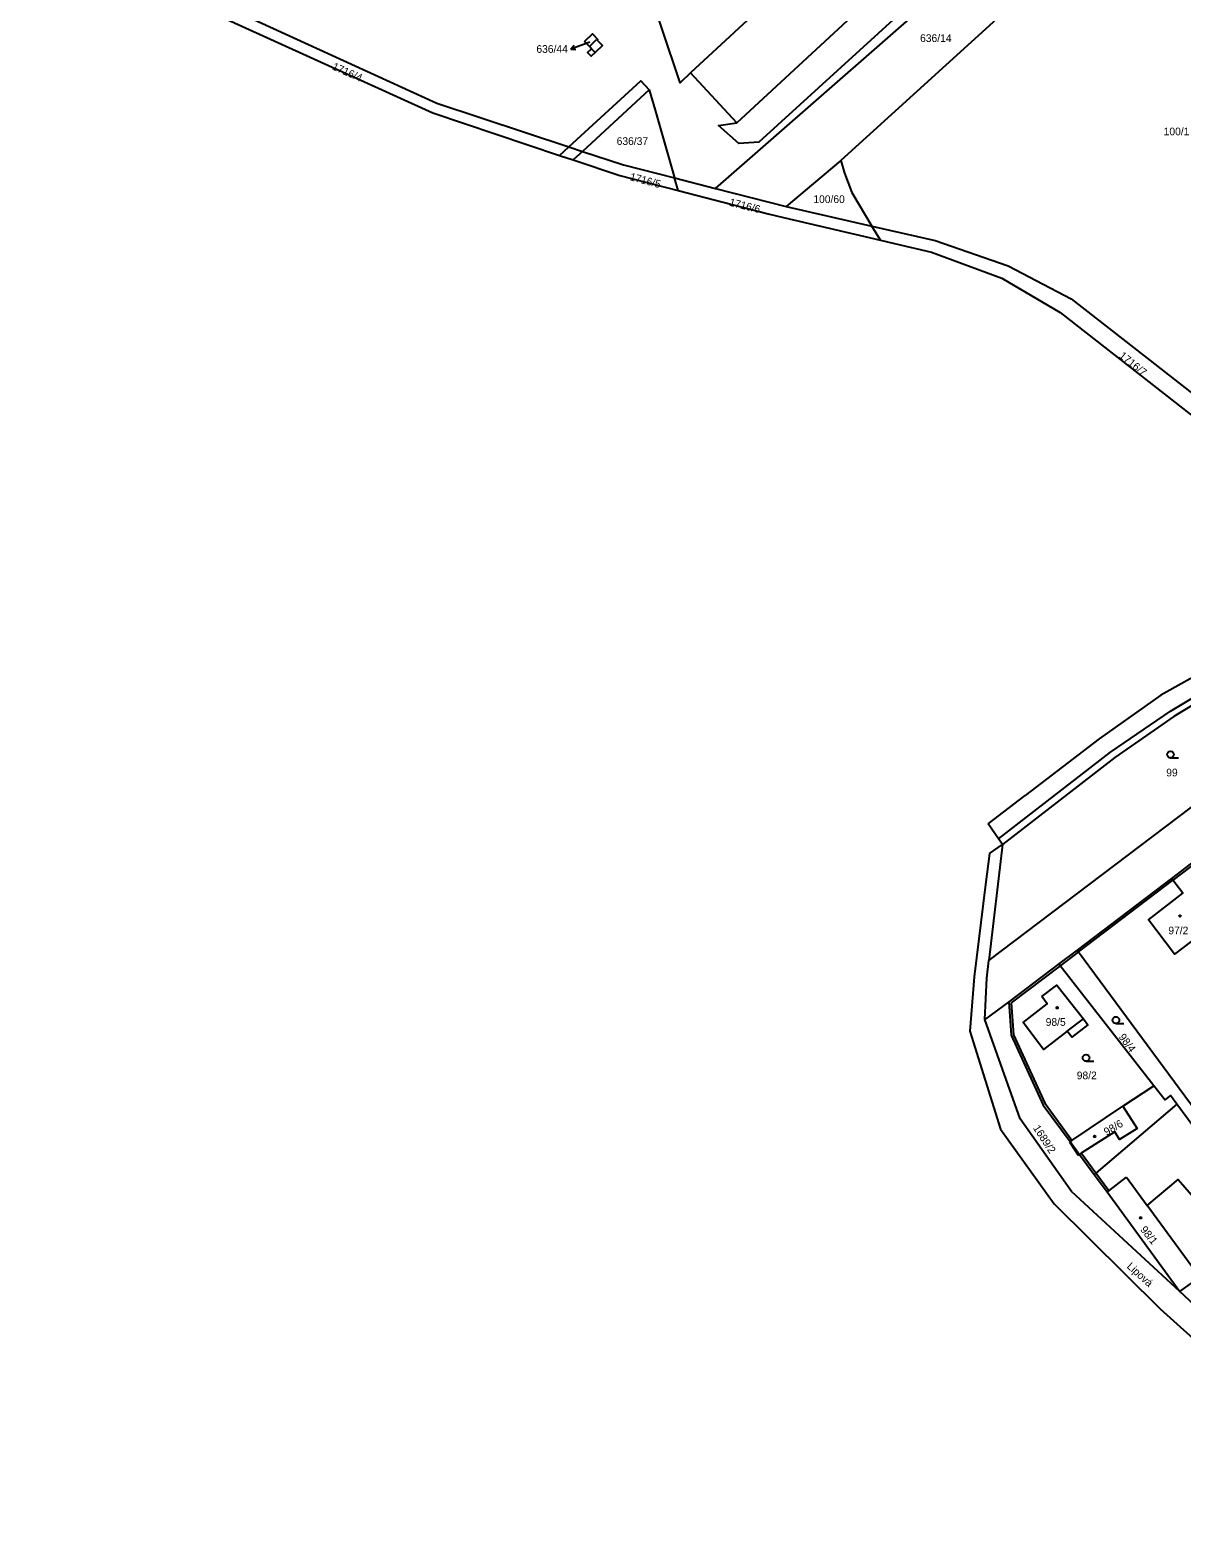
# Model space of a CAD drawing. Extents: x -724107 to -720612, y -1045267 to -1038441.
# Drawn here: x -723660.7 to -723405.8, y -1042848.3 to -1042514.6 of the extents above; entities that cross this region are included whole.
import ezdxf

# ---------------------------------------------------------------- set-up
doc = ezdxf.new("R2010")
doc.units = 0
for name, color, linetype in [('Hranice kat_území', 7, 'Continuous'), ('Hranice parcel', 7, 'Continuous'), ('Parcelní čísla', 7, 'Continuous'), ('Pop  PČ popisy', 7, 'Continuous'), ('Vnitřní kresba', 7, 'Continuous'), ('Značky budov', 7, 'Continuous'), ('Značky kultur', 7, 'Continuous')]:
    doc.layers.add(name, color=color, linetype=linetype)

msp = doc.modelspace()

# ---------------------------------------------------------------- linework, layer by layer
at = {"layer": 'Hranice kat_území'}
for p, q in [((-723472.49, -1042561.06), (-723469.4, -1042561.78)), ((-723432.73, -1042577.07), (-723385.46, -1042614.08)), ((-723448.65, -1042690.24), (-723440.44, -1042683.95)), ((-723448.4, -1042696.8), (-723445.51, -1042694.84)), ((-723448.4, -1042696.8), (-723449.24, -1042703.71))]:
    msp.add_line(p, q, dxfattribs=at)
for points in [[(-723650.79, -1042493.95), (-723623.39, -1042509.37), (-723571.58, -1042532.9), (-723543.49, -1042542.29)], [(-723543.49, -1042542.29), (-723540.48, -1042543.29), (-723530.14, -1042546.75), (-723517.26, -1042550.07)], [(-723517.26, -1042550.07), (-723497.33, -1042555.2), (-723493.94, -1042556.07), (-723472.49, -1042561.06)], [(-723469.4, -1042561.78), (-723461.17, -1042563.68), (-723445.61, -1042569.48), (-723432.73, -1042577.07)], [(-723358.63, -1042643.66), (-723381.85, -1042648.2), (-723393.65, -1042652.38), (-723410.48, -1042661.79), (-723424.09, -1042671.41), (-723440.44, -1042683.95)], [(-723445.51, -1042694.84), (-723446.36, -1042693.6), (-723448.65, -1042690.24)], [(-723449.24, -1042703.71), (-723451.73, -1042724.1), (-723452.71, -1042736.11), (-723445.94, -1042757.86), (-723434.02, -1042774.34)], [(-723434.02, -1042774.34), (-723410.63, -1042797.61), (-723379.85, -1042825.28), (-723352.37, -1042848.3)]]:
    msp.add_lwpolyline(points, dxfattribs=at)
at = {"layer": 'Hranice parcel'}
for p, q in [((-723447.99, -1042462.35), (-723514.52, -1042524.01)), ((-723509, -1042549.62), (-723411.04, -1042463.83)), ((-723426.83, -1042493.94), (-723481.23, -1042543.45)), ((-723504.26, -1042535.08), (-723514.52, -1042524.01)), ((-723543.49, -1042542.29), (-723541.44, -1042540.4)), ((-723481.23, -1042543.45), (-723493.39, -1042553.63)), ((-723517.26, -1042550.07), (-723518.07, -1042547.29)), ((-723518.07, -1042547.29), (-723509, -1042549.62)), ((-723509, -1042549.62), (-723493.39, -1042553.63)), ((-723493.39, -1042553.63), (-723474.38, -1042557.93)), ((-723472.49, -1042561.06), (-723474.38, -1042557.93)), ((-723448.54, -1042720.48), (-723352.85, -1042648.13)), ((-723445.51, -1042694.84), (-723448.54, -1042720.48)), ((-723399.81, -1042696.03), (-723408.1, -1042702.32)), ((-723408.1, -1042702.32), (-723428.99, -1042718.18)), ((-723428.99, -1042718.18), (-723433.04, -1042721.25)), ((-723433.04, -1042721.25), (-723444.07, -1042729.63)), ((-723444.07, -1042729.63), (-723449.39, -1042733.58)), ((-723430.54, -1042760.57), (-723428.45, -1042763.41)), ((-723428.45, -1042763.41), (-723425.17, -1042767.86)), ((-723401.95, -1042797.72), (-723406.27, -1042793.74))]:
    msp.add_line(p, q, dxfattribs=at)
for points in [[(-723504.26, -1042535.08), (-723437.81, -1042473.53), (-723447.99, -1042462.35)], [(-723428.43, -1042474.64), (-723499.41, -1042539.33), (-723503.83, -1042539.67), (-723508.33, -1042535.7), (-723504.26, -1042535.08)], [(-723660.66, -1042482.5), (-723649.22, -1042491.55), (-723622.28, -1042507.08), (-723570.68, -1042530.7), (-723541.44, -1042540.4)], [(-723514.52, -1042524.01), (-723516.82, -1042526.24), (-723524.99, -1042501.77), (-723510.9, -1042502.34)], [(-723538.02, -1042517.06), (-723536.21, -1042515.39), (-723535.04, -1042516.65), (-723535.19, -1042516.79), (-723534.03, -1042518), (-723535.63, -1042519.53), (-723536.5, -1042520.36), (-723537.35, -1042519.55), (-723536.44, -1042518.69), (-723536.91, -1042518.19), (-723538.02, -1042517.06)], [(-723541.44, -1042540.4), (-723525.51, -1042525.76), (-723523.68, -1042527.78), (-723522.35, -1042532.25), (-723518.07, -1042547.29)], [(-723541.44, -1042540.4), (-723538.42, -1042541.4), (-723529.37, -1042544.4), (-723518.07, -1042547.29)], [(-723481.23, -1042543.45), (-723480.48, -1042546.24), (-723478.84, -1042550.51), (-723474.38, -1042557.93)], [(-723474.38, -1042557.93), (-723460.4, -1042561.1), (-723444.26, -1042566.75), (-723430.26, -1042574.04), (-723391.94, -1042604.01)], [(-723357.21, -1042648.47), (-723380.4, -1042652.68), (-723391.61, -1042656.8), (-723407.55, -1042666.53), (-723420.64, -1042675.55), (-723445.51, -1042694.84)], [(-723391.08, -1042724.7), (-723393.9, -1042720.94), (-723399.78, -1042713.28), (-723407.43, -1042719.08), (-723413.21, -1042711.47), (-723405.59, -1042705.63), (-723407.79, -1042702.73), (-723408.1, -1042702.32)], [(-723428.99, -1042718.18), (-723428.67, -1042718.59), (-723388.68, -1042772.74)], [(-723449.39, -1042733.58), (-723448.96, -1042724.38), (-723448.54, -1042720.48)], [(-723406.92, -1042752.27), (-723408.31, -1042750.4), (-723409.6, -1042751.35), (-723412, -1042748.27), (-723432.72, -1042721.66), (-723433.04, -1042721.25)], [(-723436.81, -1042728.45), (-723433.44, -1042725.97), (-723427.59, -1042733.43), (-723426.58, -1042734.77), (-723430.15, -1042737.48), (-723431.15, -1042736.17), (-723436.38, -1042740.2), (-723440.89, -1042734.24), (-723435.63, -1042730.1), (-723436.81, -1042728.45)], [(-723444.07, -1042729.63), (-723443.58, -1042737.02), (-723436.46, -1042752.52), (-723430.54, -1042760.57)], [(-723406.27, -1042793.74), (-723430.21, -1042771.62), (-723441.59, -1042755.55), (-723449.39, -1042733.58)], [(-723430.54, -1042760.57), (-723430.14, -1042760.31), (-723418.83, -1042752.73), (-723415.69, -1042757.66), (-723419.56, -1042760.13), (-723420.63, -1042758.44), (-723428.05, -1042763.15), (-723428.45, -1042763.41)], [(-723406.92, -1042752.27), (-723424.82, -1042767.56), (-723425.17, -1042767.86)], [(-723394.83, -1042768.63), (-723397.57, -1042764.93), (-723400.84, -1042760.5), (-723406.92, -1042752.27)], [(-723425.17, -1042767.86), (-723422.32, -1042771.73), (-723406.27, -1042793.74)], [(-723401.85, -1042790.6), (-723402.17, -1042790.17), (-723413.44, -1042774.73), (-723406.58, -1042769.01), (-723402.22, -1042774.1), (-723394.83, -1042768.63)], [(-723406.27, -1042793.74), (-723403.04, -1042791.45), (-723402.55, -1042791.1), (-723401.85, -1042790.6)]]:
    msp.add_lwpolyline(points, dxfattribs=at)
at = {"layer": 'Pop  PČ popisy'}
for p, q in [((-723538.2, -1042517.72), (-723541.02, -1042518.75)), ((-723541.02, -1042518.75), (-723540.25, -1042517.93)), ((-723541.02, -1042518.75), (-723539.91, -1042518.87)), ((-723536.83, -1042517.23), (-723538.2, -1042517.72))]:
    msp.add_line(p, q, dxfattribs=at)
at = {"layer": 'Vnitřní kresba'}
for p, q in [((-723536.91, -1042518.19), (-723535.31, -1042516.66)), ((-723536.44, -1042518.69), (-723535.63, -1042519.53)), ((-723535.31, -1042516.66), (-723535.19, -1042516.79)), ((-723523.68, -1042527.78), (-723538.42, -1042541.4)), ((-723538.42, -1042541.4), (-723540.48, -1042543.29)), ((-723408.29, -1042665.33), (-723392.15, -1042655.63)), ((-723421.6, -1042674.4), (-723408.29, -1042665.33)), ((-723446.36, -1042693.6), (-723421.6, -1042674.4)), ((-723399.5, -1042696.44), (-723407.79, -1042702.73)), ((-723428.67, -1042718.59), (-723407.79, -1042702.73)), ((-723428.67, -1042718.59), (-723432.72, -1042721.66)), ((-723432.72, -1042721.66), (-723443.55, -1042729.88)), ((-723443.55, -1042729.88), (-723443.08, -1042736.99)), ((-723431.15, -1042736.17), (-723427.59, -1042733.43)), ((-723443.08, -1042736.99), (-723436.06, -1042752.22)), ((-723418.83, -1042752.73), (-723412, -1042748.27)), ((-723430.14, -1042760.31), (-723436.06, -1042752.22)), ((-723430.65, -1042760.65), (-723430.54, -1042760.57)), ((-723430.65, -1042760.65), (-723428.71, -1042763.57)), ((-723428.71, -1042763.57), (-723428.45, -1042763.41)), ((-723424.82, -1042767.56), (-723428.05, -1042763.15)), ((-723421.97, -1042771.46), (-723424.82, -1042767.56)), ((-723421.97, -1042771.46), (-723418.02, -1042768.45)), ((-723418.02, -1042768.45), (-723413.44, -1042774.73)), ((-723421.97, -1042771.46), (-723422.32, -1042771.73))]:
    msp.add_line(p, q, dxfattribs=at)
at = {"layer": 'Značky budov'}
for centre in [(-723406.23, -1042710.67), (-723433.39, -1042730.97), (-723425.11, -1042759.45), (-723414.91, -1042777.46)]:
    msp.add_circle(centre, 0.175, dxfattribs=at)
at = {"layer": 'Značky kultur'}
for p, q in [((-723408.31, -1042675.67), (-723406.56, -1042675.67)), ((-723420.39, -1042734.44), (-723418.64, -1042734.44)), ((-723426.99, -1042742.81), (-723425.24, -1042742.81))]:
    msp.add_line(p, q, dxfattribs=at)
for centre in [(-723408.31, -1042674.92), (-723420.39, -1042733.69), (-723426.99, -1042742.06)]:
    msp.add_circle(centre, 0.75, dxfattribs=at)

# ---------------------------------------------------------------- texts
at = {"layer": 'Parcelní čísla'}
for s, p in [('636/14', (-723463.72, -1042517.19)), ('636/44', (-723548.63, -1042519.59)), ('636/37', (-723530.87, -1042539.98)), ('100/1', (-723409.82, -1042537.84)), ('100/60', (-723487.34, -1042552.83)), ('99', (-723409.25, -1042679.75)), ('97/2', (-723408.79, -1042714.71)), ('98/5', (-723435.93, -1042734.96)), ('98/2', (-723429.05, -1042746.79))]:
    msp.add_text(s, height=1.7, dxfattribs=at).set_placement(p)
for s, rotation, p in [('1716/4', 336, (-723593.98, -1042523.21)), ('1716/5', 345, (-723528.09, -1042547.75)), ('1716/6', 346, (-723506.07, -1042553.4)), ('1716/7', 321, (-723419.84, -1042586.89)), ('98/4', 307, (-723419.88, -1042737.47)), ('98/6', 30, (-723422.46, -1042759.32)), ('1689/2', 303, (-723438.8, -1042757.58)), ('98/1', 309, (-723415.12, -1042780.12))]:
    msp.add_text(s, height=1.7, rotation=rotation, dxfattribs=at).set_placement(p)
at = {"layer": 'Pop  PČ popisy'}
msp.add_text('Lipová', height=1.7, rotation=318, dxfattribs=at).set_placement((-723418.11, -1042788.4))

doc.saveas('drawing.dxf')
